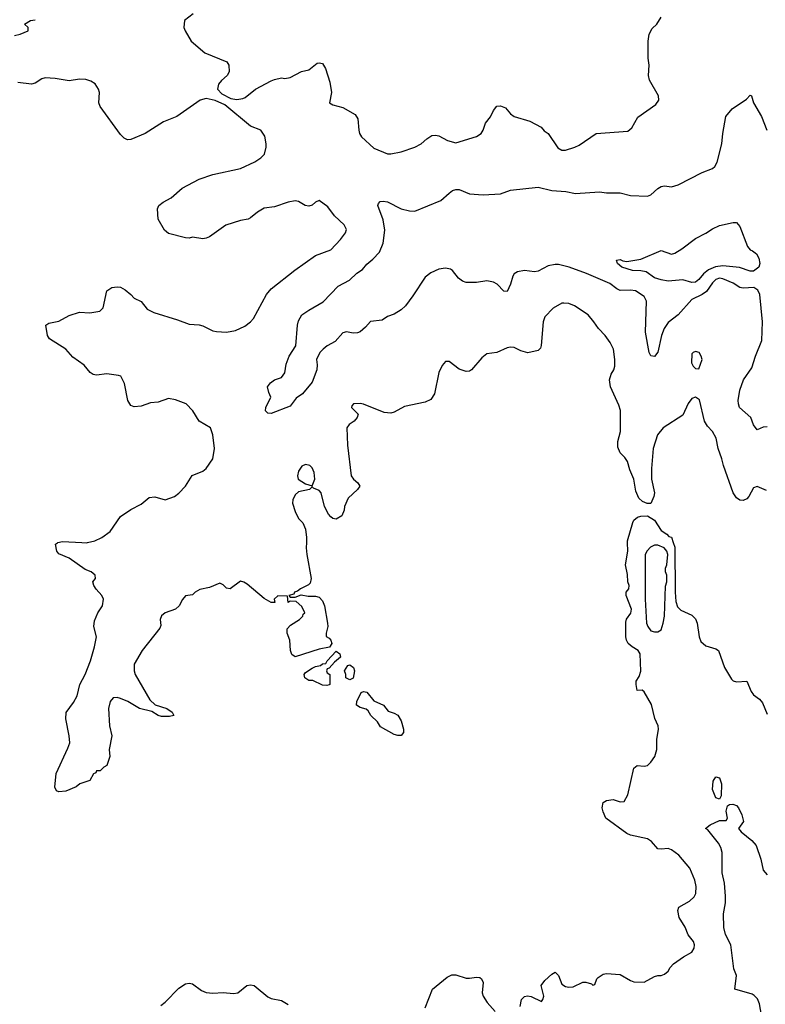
# Model space of a CAD drawing. Header units: inches. Extents: x 2001573 to 2220545, y 644482 to 846830.
# Tile 347 of 656: x 2065560 to 2069919, y 737302 to 743055. Entities that reach past the tile are written whole.
import ezdxf

# ---------------------------------------------------------------- set-up
doc = ezdxf.new("R2010")
doc.units = ezdxf.units.IN
doc.header["$MEASUREMENT"] = 0
doc.layers.add('C0763', color=7, linetype='Continuous')
doc.layers.add('C0764', color=7, linetype='Continuous')

msp = doc.modelspace()

# ---------------------------------------------------------------- linework, layer by layer
at = {"layer": 'C0763', "color": 5}
for points, elevation in [([(2067236.3, 740000), (2067235.5, 739970), (2067239.5, 739930), (2067264.9, 739790), (2067258, 739762), (2067247.7, 739752.3), (2067200.7, 739730), (2067184.7, 739715.3), (2067166, 739710), (2067162, 739698), (2067134, 739690), (2067142, 739682), (2067170, 739682), (2067205.2, 739694.8), (2067247.1, 739687.1), (2067290, 739686), (2067310, 739681), (2067330, 739658.8), (2067342.4, 739630), (2067359.3, 739530), (2067360.5, 739510), (2067351, 739470), (2067351.3, 739451.3), (2067370, 739441), (2067378.8, 739430), (2067384.7, 739410), (2067371.1, 739388.9), (2067310, 739377.2), (2067170, 739332.7), (2067150, 739346), (2067142.9, 739370), (2067139.5, 739430), (2067123.5, 739470), (2067124.4, 739495.6), (2067142.4, 739517.6), (2067195.3, 739550), (2067215.3, 739570), (2067218, 739582), (2067226, 739590), (2067210, 739626), (2067176.4, 739656.4), (2067142, 739658), (2067129, 739649), (2067126, 739686), (2067070, 739689.4), (2067047.3, 739670), (2067050.9, 739649.1), (2067030.6, 739649.4), (2066990, 739673.3), (2066890, 739756.2), (2066870, 739769.6), (2066850, 739774), (2066790, 739729.2), (2066770, 739733.2), (2066750, 739753.2), (2066730, 739762.7), (2066670, 739738.4), (2066613.8, 739726.2), (2066586, 739710), (2066570, 739694), (2066530, 739689.2), (2066512.2, 739667.8), (2066492.7, 739630), (2066470.6, 739610), (2066410.3, 739589.7), (2066389, 739571), (2066381.3, 739550), (2066385.2, 739514.8), (2066379.9, 739500.1), (2066275.3, 739370), (2066228.5, 739290), (2066228.9, 739251.1), (2066235.2, 739230), (2066321.2, 739081.2), (2066352.5, 739052.5), (2066421, 739030), (2066451, 739010), (2066462, 738990), (2066436.8, 738983.2), (2066390, 738984.5), (2066370, 738989.4), (2066332.5, 739012.5), (2066261.2, 739030), (2066192.1, 739072.1), (2066150, 739089.6), (2066130, 739095.1), (2066107.4, 739092.6), (2066089, 739071), (2066079.5, 739030), (2066085.5, 738930), (2066099.1, 738870), (2066082.8, 738790), (2066086.8, 738750), (2066070, 738698), (2066051.6, 738688.4), (2066030, 738666), (2066010, 738666), (2066004.7, 738655.3), (2065991.6, 738648.4), (2065970.7, 738609.3), (2065912, 738590), (2065890, 738573.2), (2065830, 738547), (2065790, 738543.7), (2065775.3, 738550), (2065766, 738570), (2065773.2, 738650), (2065842, 738798), (2065852.7, 738830), (2065849.5, 738870), (2065829.3, 738969.3), (2065832.5, 739007.5), (2065874.6, 739065.4), (2065896.2, 739103.8), (2065911.1, 739170), (2065943, 739230), (2065973.3, 739310), (2065997.6, 739390), (2066009.5, 739449.5), (2065994.5, 739510), (2065996.6, 739543.4), (2066017, 739590), (2066043.6, 739630), (2066049.6, 739670), (2066039.6, 739690), (2066007.1, 739727.1), (2065993.3, 739750), (2065987.3, 739770), (2066002.7, 739790), (2066002, 739810), (2065977.2, 739830), (2065943.4, 739843.4), (2065850, 739908), (2065790, 739934.5), (2065777.6, 739950), (2065769.2, 739990.8), (2065780.7, 739999.3), (2065783.8, 740000)], 480), ([(2065922.6, 740000), (2065950, 739998.7), (2065955.8, 740000)], 480), ([(2068485.2, 737290), (2068492.7, 737330), (2068510, 737347.3), (2068527.6, 737352.4), (2068550, 737348.2), (2068610, 737318), (2068619, 737330), (2068623.7, 737350), (2068607.9, 737412.1), (2068630, 737442), (2068670, 737478.8), (2068690, 737490.7), (2068710, 737471.3), (2068730, 737420.7), (2068750, 737405.5), (2068770, 737401.6), (2068796.3, 737403.7), (2068851.1, 737431.1), (2068870, 737431.3), (2068902, 737422), (2068910, 737414), (2068922, 737418), (2068934, 737450), (2068941.5, 737458.5), (2068970, 737479.1), (2068990, 737482.4), (2069070, 737475.5), (2069130, 737440.7), (2069150, 737434), (2069210, 737431.3), (2069270, 737464.7), (2069290, 737471), (2069310, 737471), (2069330, 737478.8), (2069350, 737496), (2069362.4, 737517.6), (2069381.6, 737538.4), (2069439.6, 737580.4), (2069490, 737606.4), (2069503.1, 737630), (2069504.8, 737650), (2069498, 737670), (2069468.5, 737708.5), (2069450, 737752.3), (2069415.1, 737810), (2069406.6, 737850), (2069414, 737870), (2069475.2, 737904.8), (2069503.2, 737930), (2069512.5, 737950), (2069514.2, 737990), (2069506.9, 738026.9), (2069477.7, 738097.7), (2069412.6, 738172.6), (2069370, 738204.7), (2069350, 738212), (2069310, 738207.8), (2069290, 738211.1), (2069253.1, 738253.1), (2069230, 738268.7), (2069130, 738289.8), (2069110, 738299.8), (2068987.1, 738390), (2068970, 738426.6), (2068965.3, 738450), (2068970, 738480.7), (2068990, 738493.4), (2069030, 738498.9), (2069070, 738484.6), (2069093.2, 738486.8), (2069114.9, 738525.1), (2069150, 738681), (2069170, 738697.3), (2069210, 738693.4), (2069230, 738698), (2069250, 738717.3), (2069271.8, 738750), (2069285.1, 738790), (2069283.6, 738850), (2069293.3, 738910), (2069291.5, 738930), (2069272.3, 738972.3), (2069253.3, 739053.3), (2069210, 739128), (2069198, 739138), (2069170, 739135.3), (2069162.7, 739170), (2069164.4, 739190), (2069181.9, 739218.1), (2069190.6, 739249.4), (2069186.4, 739350), (2069175.8, 739370), (2069141.1, 739390), (2069117.8, 739410), (2069106.9, 739430), (2069103.4, 739450), (2069104.1, 739535.9), (2069108, 739552.1), (2069133.3, 739586.7), (2069137, 739610), (2069104.8, 739690), (2069105.4, 739710), (2069120.9, 739730), (2069122.9, 739750), (2069115.1, 739770), (2069112.9, 739812.9), (2069101.1, 739870), (2069115.1, 739950), (2069112.8, 740000)], 480), ([(2069380.8, 740000), (2069390, 739974), (2069392.1, 739710), (2069395.5, 739655.5), (2069404.8, 739624.8), (2069425.7, 739605.7), (2069490, 739575.6), (2069510, 739554), (2069519.8, 739530), (2069531.9, 739450), (2069541.9, 739421.9), (2069570, 739397), (2069630, 739379.2), (2069645.3, 739370), (2069680.9, 739270), (2069721.3, 739201.3), (2069730, 739192.2), (2069750, 739186.3), (2069810.2, 739190.2), (2069835.2, 739130), (2069848.9, 739110), (2069884.1, 739084.1), (2069903, 739063), (2069930, 738998)], 480), ([(2069911.8, 737151.8), (2069884.2, 737304.2), (2069873.6, 737333.6), (2069854.3, 737354.3), (2069841.4, 737361.4), (2069740.7, 737390), (2069749.5, 737469.5), (2069734.5, 737510), (2069717.6, 737650), (2069685.1, 737710), (2069675.6, 737750), (2069674.7, 737830), (2069684.9, 737895.1), (2069686, 737934), (2069679.2, 738010), (2069666.5, 738070), (2069666.5, 738190), (2069658.7, 738218.7), (2069644.2, 738244.2), (2069582, 738322), (2069569.3, 738330), (2069595.3, 738350), (2069650, 738375.5), (2069690, 738376), (2069698, 738390), (2069689.4, 738430), (2069698.3, 738461.7), (2069709.7, 738470.3), (2069728.6, 738471.4), (2069750, 738462.8), (2069762.2, 738450), (2069781.5, 738410), (2069790.2, 738370), (2069762.4, 738330), (2069777.4, 738310), (2069839.7, 738259.7), (2069865.4, 738230), (2069892.1, 738150), (2069906.5, 738086.5), (2069930, 738059.1)], 460), ([(2067930, 737280.7), (2067972.8, 737390), (2068058.6, 737461.4), (2068086.6, 737473.4), (2068110, 737474.2), (2068170, 737455.5), (2068190, 737454.4), (2068230, 737461.5), (2068250, 737458), (2068260.4, 737450), (2068270.2, 737430), (2068264.4, 737370), (2068270.2, 737350.2), (2068292.9, 737312.9), (2068339.3, 737259.3)], 480), ([(2066384.4, 737295.6), (2066410, 737314.9), (2066490, 737396.9), (2066530, 737420.9), (2066550, 737425.3), (2066570, 737421.3), (2066622.9, 737382.9), (2066650, 737371.6), (2066690, 737368), (2066750, 737370.3), (2066810, 737364.6), (2066836, 737370), (2066888.8, 737411.2), (2066910, 737416), (2066930, 737411.6), (2066942.9, 737402.9), (2067010, 737346.7), (2067030, 737336.4), (2067090, 737324.4), (2067130, 737301.3)], 480)]:
    msp.add_lwpolyline(points, dxfattribs=dict(at, elevation=elevation))
for points, elevation in [([(2069290, 739984), (2069270, 739984), (2069247.1, 739972.9), (2069227.3, 739952.7), (2069216, 739930), (2069216, 739670), (2069224.7, 739530), (2069231.3, 739510), (2069250, 739484.7), (2069270, 739478), (2069290, 739478), (2069308.9, 739491.1), (2069322, 739530), (2069329, 739570), (2069334.6, 739745.4), (2069342, 739770), (2069342, 739810), (2069335.3, 739830), (2069335.3, 739850), (2069342, 739870), (2069348.7, 739930), (2069342, 739950), (2069328, 739970)], 480), ([(2067356, 739164), (2067330, 739166), (2067274.6, 739194.6), (2067250, 739194), (2067226.6, 739210), (2067222.7, 739230), (2067230, 739241), (2067270, 739266), (2067290, 739276), (2067318, 739282), (2067330, 739292), (2067350, 739294), (2067358, 739310), (2067410, 739364.7), (2067431, 739350), (2067436, 739330), (2067399.6, 739300.4), (2067370, 739266), (2067358, 739262), (2067354, 739250), (2067358, 739238), (2067374, 739230), (2067374, 739170), (2067370, 739168)], 480), ([(2067490, 739198), (2067466, 739210), (2067466, 739230), (2067458, 739250), (2067478, 739282), (2067490, 739284.7), (2067512, 739270), (2067518, 739250), (2067510, 739208)], 480), ([(2067770, 738872.3), (2067750, 738878), (2067670, 738924), (2067651.9, 738951.9), (2067612.7, 738990), (2067597.5, 739017.5), (2067586.3, 739026.3), (2067550, 739037.2), (2067529.5, 739049.5), (2067530, 739072), (2067556, 739124), (2067570, 739130.7), (2067590, 739126.8), (2067630, 739076), (2067686, 739050), (2067714.8, 739014.8), (2067750, 739002.8), (2067770, 738990.7), (2067790, 738958), (2067803, 738910), (2067804, 738890), (2067790, 738873.2)], 480), ([(2069650, 738501.2), (2069630, 738509.3), (2069610, 738558), (2069613.6, 738606.4), (2069630, 738631), (2069650, 738626), (2069663.1, 738590), (2069659.9, 738520.1)], 460)]:
    msp.add_lwpolyline(points, close=True, dxfattribs=dict(at, elevation=elevation))
at = {"layer": 'C0764', "color": 5}
for points, elevation in [([(2066573.4, 743090), (2066524.2, 743050), (2066520.3, 743010), (2066527.6, 742990), (2066562.9, 742930), (2066642.2, 742862.2), (2066770.2, 742810), (2066782.8, 742790), (2066785.2, 742750), (2066773.6, 742730), (2066739.6, 742700.4), (2066721.8, 742678.2), (2066717.4, 742650), (2066742.1, 742622.1), (2066794.8, 742594.8), (2066830, 742589.6), (2066865.2, 742594.8), (2066878.9, 742601.1), (2066938, 742650), (2067030, 742698), (2067050, 742706.7), (2067090, 742714.8), (2067110, 742711), (2067142, 742718), (2067208.1, 742751.9), (2067250, 742763), (2067299.3, 742800.7), (2067310, 742804), (2067330, 742799.1), (2067348, 742770), (2067372.7, 742690), (2067382, 742630), (2067370.8, 742570), (2067390, 742558), (2067450, 742541.3), (2067521.7, 742501.7), (2067536.7, 742476.7), (2067542.6, 742410), (2067547.4, 742390), (2067558.9, 742370), (2067630, 742304.4), (2067710.5, 742270.5), (2067730.5, 742270.5), (2067790, 742283.1), (2067869, 742310), (2067906, 742330), (2067940.4, 742359.6), (2067970, 742378), (2067990, 742381.1), (2068010, 742376.5), (2068061, 742350), (2068110, 742335.5), (2068230, 742373), (2068257, 742390), (2068269.4, 742410), (2068282.9, 742450), (2068312.3, 742487.7), (2068330, 742524.9), (2068349.5, 742550), (2068370, 742552.4), (2068399.8, 742539.8), (2068430, 742506), (2068451.3, 742490), (2068541.7, 742461.7), (2068607.9, 742427.9), (2068626.4, 742406.4), (2068650, 742390.6), (2068706.4, 742306.4), (2068730, 742292.4), (2068750, 742293.7), (2068805.2, 742310), (2068830, 742322.4), (2068930, 742390.5), (2069115.6, 742404.4), (2069137.4, 742422.6), (2069173.4, 742486.6), (2069279.3, 742560.7), (2069295.9, 742584.1), (2069295.1, 742610), (2069241.8, 742701.8), (2069235.1, 742730), (2069238.7, 742790), (2069233.1, 742830), (2069233.7, 742930), (2069240.5, 742970), (2069256.9, 743003.1), (2069284, 743030), (2069309.3, 743070)], 480), ([(2065530, 742962.3), (2065563.7, 742970), (2065609, 742990), (2065609, 743010), (2065589.3, 743030), (2065622.7, 743050), (2065650, 743055.4)], 480), ([(2065955.8, 740000), (2065999, 740010), (2066041.2, 740030), (2066090, 740064), (2066150, 740152.7), (2066210, 740192.4), (2066270, 740224), (2066317.2, 740262.8), (2066350, 740266.8), (2066410, 740250.4), (2066464.5, 740270), (2066490, 740288.8), (2066529.6, 740330), (2066568.7, 740391.3), (2066630, 740416.5), (2066650, 740432.2), (2066689.7, 740490), (2066699.8, 740550), (2066689.7, 740630), (2066674.7, 740670), (2066609.8, 740709.8), (2066572.3, 740770), (2066532.8, 740810), (2066470, 740835), (2066430, 740841), (2066370, 740820.9), (2066324.2, 740815.8), (2066270, 740796.9), (2066230, 740794), (2066210, 740800.9), (2066191.8, 740830), (2066172, 740930), (2066151.5, 740971.5), (2066137.2, 740977.2), (2066070, 740985.6), (2066010, 740978.4), (2065990, 740982.9), (2065972.9, 740992.9), (2065937.4, 741037.4), (2065870, 741083.7), (2065829.3, 741130), (2065735.1, 741190), (2065722, 741210), (2065714, 741270), (2065730, 741282.8), (2065790, 741294), (2065850, 741327.4), (2065910, 741346.7), (2065970, 741342), (2066028.2, 741351.8), (2066047.8, 741372.2), (2066069.3, 741470), (2066099, 741490), (2066130, 741494.6), (2066150, 741492), (2066177.5, 741477.5), (2066210.7, 741450), (2066230, 741427.3), (2066270, 741407.7), (2066304.8, 741364.8), (2066344.5, 741344.5), (2066482.4, 741302.4), (2066550, 741276.5), (2066610, 741272.6), (2066630, 741266.9), (2066690, 741238), (2066710, 741233.4), (2066770, 741228.9), (2066821, 741239), (2066875.8, 741264.2), (2066909.5, 741290), (2066927.3, 741310), (2067003.1, 741450), (2067030, 741483.1), (2067168.3, 741591.7), (2067290, 741677.6), (2067378.4, 741710), (2067436.3, 741770), (2067464.2, 741810), (2067469.6, 741830), (2067456.9, 741856.9), (2067400.9, 741910), (2067361.2, 741961.2), (2067310, 741999.3), (2067290, 741989.4), (2067270, 741971.3), (2067250, 741966.4), (2067229.8, 741969.8), (2067190, 741993.3), (2067170, 741996.3), (2067130, 741989.7), (2067050, 741962), (2066990, 741953.3), (2066950, 741931.5), (2066910, 741896.9), (2066894.8, 741890), (2066850, 741882.4), (2066765.7, 741854.3), (2066670, 741785.6), (2066650, 741778.4), (2066630, 741775.1), (2066570, 741784), (2066550, 741779), (2066530, 741781.2), (2066430, 741805.2), (2066406.3, 741826.3), (2066369.3, 741890), (2066365.2, 741950), (2066373.2, 741970), (2066399, 741990), (2066444.8, 742015.3), (2066509.6, 742070), (2066610, 742124), (2066690, 742150.3), (2066850, 742186.3), (2066934.4, 742225.6), (2066970, 742248.8), (2066990.8, 742270), (2067001.2, 742310), (2067001.8, 742330), (2066994, 742374), (2066970, 742409.6), (2066910, 742432.3), (2066758.6, 742558.6), (2066703.5, 742583.5), (2066650, 742595.7), (2066614.5, 742585.5), (2066478, 742490), (2066401.3, 742458.7), (2066294, 742390), (2066210, 742355.4), (2066190, 742353.6), (2066170, 742362.9), (2066150, 742383.7), (2066030, 742547.8), (2066022, 742570), (2066026, 742630), (2066021.7, 742650), (2066001, 742681), (2065976.8, 742696.8), (2065946.5, 742706.5), (2065910, 742707.9), (2065850, 742698.9), (2065767.6, 742712.4), (2065710, 742715.3), (2065690, 742709.7), (2065650, 742683.6), (2065630, 742678.9), (2065550, 742688.7)], 480), ([(2069930, 740677), (2069906, 740674), (2069870, 740658), (2069850, 740688.7), (2069834.5, 740730), (2069768.5, 740790), (2069760.9, 740810), (2069760.3, 740830), (2069769.8, 740890), (2069791.6, 740950), (2069838.8, 741021.2), (2069861, 741090), (2069898.3, 741181.7), (2069902.2, 741290), (2069886.2, 741450), (2069875, 741475), (2069851.2, 741490), (2069790, 741486), (2069770, 741489.8), (2069730, 741516.2), (2069670, 741541.9), (2069650, 741544.1), (2069630, 741537), (2069610, 741516.8), (2069573.9, 741466.1), (2069550, 741449.2), (2069490, 741420.3), (2069409.3, 741330.7), (2069350, 741285.3), (2069328.1, 741250), (2069311.5, 741210), (2069290, 741112.7), (2069270, 741087.3), (2069250, 741091.5), (2069239.3, 741110), (2069217.3, 741230), (2069224.5, 741410), (2069210, 741436.9), (2069159.5, 741470), (2069130, 741475.4), (2069070, 741473.5), (2069050, 741482.2), (2069010, 741512.9), (2068872.5, 741572.5), (2068771.2, 741610), (2068710, 741625.1), (2068690, 741625.4), (2068650, 741616.4), (2068590, 741585.9), (2068570, 741581.2), (2068510, 741590.6), (2068470, 741582.8), (2068450.3, 741570), (2068443.1, 741556.9), (2068430, 741509.4), (2068410, 741467.8), (2068390, 741469.6), (2068351.1, 741510), (2068330, 741521.4), (2068290, 741529.8), (2068230, 741519.3), (2068170, 741520.3), (2068148.4, 741528.4), (2068124.8, 741544.8), (2068090, 741589.6), (2068077.8, 741597.8), (2068050, 741603.8), (2068010, 741596.8), (2067963.3, 741576.7), (2067929.4, 741550.6), (2067858.9, 741441.1), (2067816.3, 741383.7), (2067790, 741359.5), (2067750, 741334), (2067710, 741321.2), (2067679.5, 741300.5), (2067610, 741291.8), (2067581.3, 741258.7), (2067550, 741232), (2067534.9, 741225.1), (2067510, 741224.2), (2067470, 741231.1), (2067450, 741225.6), (2067404.5, 741175.5), (2067357.3, 741150), (2067334, 741130), (2067314, 741110), (2067296, 741070), (2067299.3, 741039.3), (2067296.5, 741010), (2067270, 740938), (2067212.7, 740870), (2067176.2, 740843.8), (2067142, 740798), (2067030, 740755.1), (2067010, 740756.2), (2066996.2, 740770), (2066998.7, 740790), (2067029, 740850), (2067016, 740876), (2067009.3, 740910), (2067025.8, 740934.2), (2067050, 740950.6), (2067090, 740964.9), (2067110, 740991.3), (2067118, 741042), (2067136.2, 741090), (2067173.6, 741150), (2067183.9, 741270), (2067190, 741294.8), (2067209.6, 741330), (2067250, 741358.7), (2067334, 741406), (2067422.1, 741497.9), (2067487.3, 741532.7), (2067530, 741573.4), (2067564.4, 741595.6), (2067590, 741626.8), (2067624.9, 741655.1), (2067662.7, 741697.3), (2067685.3, 741750), (2067693.6, 741826.4), (2067685, 741885), (2067654.5, 741970), (2067658, 741982), (2067667.6, 741992.4), (2067685.4, 741994.6), (2067709.6, 741990.4), (2067791, 741950), (2067838.7, 741938.7), (2067870, 741936.9), (2068021.1, 741998.9), (2068070, 742042.6), (2068090, 742056.5), (2068110, 742063.1), (2068130, 742063.8), (2068190, 742037.6), (2068270, 742032.2), (2068370, 742038), (2068430, 742059.5), (2068590, 742076.9), (2068670, 742056.5), (2068752.2, 742052.2), (2068810, 742039.6), (2068950, 742050.2), (2068990, 742043.2), (2069070, 742043.1), (2069130, 742028.9), (2069230, 742024.9), (2069250, 742032.4), (2069290, 742068.4), (2069310, 742080.3), (2069330, 742083.7), (2069370, 742079.6), (2069409.8, 742090.2), (2069550, 742162), (2069610, 742186), (2069623.3, 742196.7), (2069637.5, 742222.5), (2069664, 742330), (2069669.8, 742390), (2069687.9, 742490), (2069725.7, 742534.3), (2069809.5, 742590), (2069830, 742614.9), (2069837.3, 742610), (2069850.3, 742570), (2069896, 742490), (2069927.2, 742410)], 460), ([(2069924.8, 740304.7), (2069870, 740327.6), (2069850, 740320.7), (2069821.7, 740270), (2069810, 740256.3), (2069790, 740245.4), (2069770, 740248.5), (2069750, 740261.7), (2069729.8, 740290), (2069674, 740450), (2069665.3, 740490), (2069643.5, 740550), (2069631.1, 740610), (2069610, 740649.4), (2069580.6, 740680.6), (2069562.9, 740710), (2069533.4, 740833.4), (2069510, 740849.2), (2069490, 740841.2), (2069467.4, 740812.6), (2069436, 740744), (2069320.5, 740670), (2069288.9, 740630), (2069263.7, 740550), (2069253, 740433), (2069254, 740370), (2069270.5, 740290.5), (2069266.8, 740270), (2069250, 740229), (2069228.9, 740228.9), (2069200.2, 740240.2), (2069180.2, 740260.2), (2069161.2, 740301.2), (2069149.3, 740370), (2069125.8, 740425.8), (2069113.9, 740473.9), (2069097.7, 740497.7), (2069070, 740524), (2069056.9, 740556.9), (2069056.3, 740590), (2069073, 740650), (2069072.1, 740772.1), (2069063.3, 740803.3), (2069014, 740910), (2069007.6, 740950), (2069016.6, 740983.4), (2069033.6, 741010), (2069039.6, 741030), (2069039.6, 741070), (2069031.6, 741130), (2069011.5, 741170), (2068982.6, 741210), (2068942.6, 741250), (2068916.4, 741290), (2068882.6, 741330), (2068802.6, 741382.6), (2068770, 741397.6), (2068740.4, 741399.6), (2068730, 741398), (2068678.8, 741370), (2068630, 741319), (2068620.5, 741290), (2068608.6, 741151.4), (2068603.8, 741136.2), (2068590, 741122.7), (2068530, 741109.5), (2068490, 741119.5), (2068450, 741139.6), (2068430, 741142.4), (2068410, 741138.7), (2068350, 741109.7), (2068290, 741102), (2068260.9, 741079.1), (2068202, 741010), (2068190, 741001.6), (2068170, 740998.7), (2068130, 741014), (2068070, 741057.2), (2068050, 741059), (2068030, 741035.3), (2068010, 740994), (2067984, 740870), (2067963.1, 740836.9), (2067930, 740820.9), (2067810, 740794.7), (2067750, 740761.5), (2067730, 740756), (2067690, 740759.7), (2067570, 740809.3), (2067550, 740813.6), (2067512, 740810), (2067501.4, 740798.6), (2067498.8, 740790), (2067538.8, 740750), (2067533.4, 740730), (2067514.9, 740710), (2067486.4, 740690), (2067472.4, 740670), (2067477, 740570), (2067497.1, 740390), (2067510.5, 740370), (2067536.3, 740350), (2067547.7, 740330), (2067535.5, 740310), (2067479.9, 740260.1), (2067459.1, 740210), (2067457.3, 740190), (2067444, 740156), (2067410, 740137.2), (2067390, 740141.2), (2067379, 740150), (2067365.4, 740165.4), (2067342, 740210), (2067322.7, 740290), (2067310, 740305.2), (2067278, 740318), (2067270, 740326), (2067254, 740310), (2067190, 740296.3), (2067170, 740279.6), (2067156.5, 740250), (2067155.3, 740230), (2067170, 740181), (2067190, 740141), (2067216.1, 740116.1), (2067230, 740078), (2067237, 740030), (2067236.3, 740000)], 480), ([(2069112.8, 740000), (2069112.3, 740010), (2069143.2, 740116.8), (2069149.3, 740130.7), (2069172.1, 740147.9), (2069190, 740154.8), (2069230, 740156), (2069270, 740130.8), (2069310.4, 740070.4), (2069342, 740050), (2069355.3, 740035.3), (2069370, 740030.8), (2069380.8, 740000)], 480), ([(2065783.8, 740000), (2065810, 740005.5), (2065922.6, 740000)], 480)]:
    msp.add_lwpolyline(points, dxfattribs=dict(at, elevation=elevation))
for points, elevation in [([(2069830, 741586.3), (2069767.9, 741607.9), (2069670, 741616.7), (2069627.9, 741612.1), (2069585.5, 741594.5), (2069557.6, 741570), (2069530, 741536.4), (2069510, 741521.6), (2069490, 741518.7), (2069435.7, 741535.7), (2069350, 741527.6), (2069310, 741534.7), (2069270, 741547.8), (2069222.4, 741582.4), (2069190, 741588.7), (2069142, 741590), (2069079.5, 741610), (2069055.1, 741630), (2069049.2, 741650), (2069070, 741654.4), (2069086.2, 741646.2), (2069110, 741643.1), (2069190, 741656.3), (2069310, 741707.3), (2069370, 741684.7), (2069389.3, 741690.7), (2069430, 741716), (2069510, 741777.3), (2069570, 741807.3), (2069610, 741833.4), (2069650, 741852.7), (2069729.7, 741870.4), (2069750, 741870.4), (2069770, 741847.3), (2069814, 741730), (2069830, 741710.4), (2069844.6, 741704.6), (2069866.4, 741686.4), (2069880.9, 741660.9), (2069887.1, 741630), (2069879.9, 741610), (2069850, 741586.4)], 440), ([(2069510, 741116.2), (2069496, 741110), (2069490, 741102), (2069487, 741050), (2069497.3, 741030), (2069510, 741017.3), (2069530, 741016), (2069549.5, 741070), (2069544.5, 741090), (2069532, 741110)], 480), ([(2067230, 740455.6), (2067210, 740446.6), (2067190, 740417.2), (2067183.7, 740390), (2067188.7, 740370), (2067230, 740342.8), (2067270, 740332), (2067284.5, 740370), (2067282.4, 740410), (2067270, 740436), (2067256, 740450)], 480)]:
    msp.add_lwpolyline(points, close=True, dxfattribs=dict(at, elevation=elevation))

doc.saveas('drawing.dxf')
